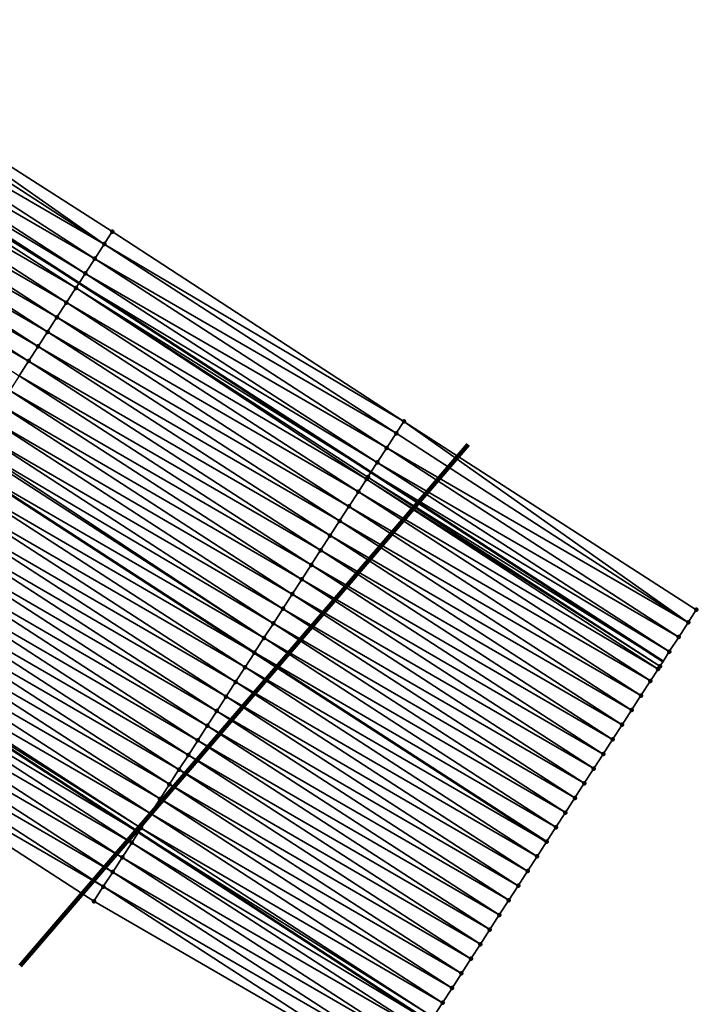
# Model space of a CAD drawing. Header units: feet. Extents: x 2017353 to 2024169, y 808050 to 818690.
# Tile 265 of 305: x 2022226 to 2022265, y 814462 to 814518. Entities that reach past the tile are written whole.
import ezdxf

# ---------------------------------------------------------------- set-up
doc = ezdxf.new("R2010")
doc.units = ezdxf.units.FT
doc.header["$MEASUREMENT"] = 0
for name, color, linetype, lineweight in [('EP_Travel Lane', 172, 'Continuous', 53), ('Notes', 3, 'Continuous', 100), ('SB-Road Shots', 141, 'Continuous', 100), ('SB-Road X-Section', 40, 'Continuous', 13), ('STRIPING', 60, 'Continuous', 53)]:
    doc.layers.add(name, color=color, linetype=linetype, lineweight=lineweight)
doc.layers.add('I-77-MM15-17_SB-Surface-BORDER', color=7, linetype='Continuous')
doc.layers.add('I-77-MM15-17_SB-Surface-TIN', color=7, linetype='Continuous')

msp = doc.modelspace()

# ---------------------------------------------------------------- linework, layer by layer
at = {"layer": 'EP_Travel Lane'}
for points in [[(2022062.097186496, 814612.0538499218, 264.57364104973), (2022078.865043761, 814601.1751499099, 265.2765987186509), (2022095.633469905, 814590.2960808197, 265.9594790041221), (2022112.403454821, 814579.416000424, 266.5873324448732), (2022129.17419273, 814568.5354315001, 267.1886095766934), (2022145.946090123, 814557.6541103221, 267.7489574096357), (2022162.700691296, 814546.8033929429, 268.3066308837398), (2022179.483000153, 814535.9397845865, 268.8890918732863), (2022196.263752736, 814525.0771836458, 269.5295986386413), (2022213.043384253, 814514.2153083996, 270.2119175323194), (2022229.825033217, 814503.352127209, 270.8189895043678), (2022246.603524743, 814492.4909899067, 271.5438271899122), (2022263.382785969, 814481.6293543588, 272.2399581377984)], [(2022048.838417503, 814591.6243497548, 263.8614823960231), (2022065.606381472, 814580.7455805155, 264.5606754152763), (2022082.374330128, 814569.8668212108, 265.2604066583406), (2022099.142223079, 814558.9880980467, 265.9621072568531), (2022115.909923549, 814548.109499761, 266.6705999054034), (2022132.678719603, 814537.2301906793, 267.3404207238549), (2022149.456259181, 814526.3214665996, 267.9393039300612), (2022166.213961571, 814515.4194251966, 268.5146126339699), (2022182.971979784, 814504.5171783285, 269.0781240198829), (2022199.728999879, 814493.6155808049, 269.678918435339), (2022216.48645042, 814482.7137032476, 270.2636353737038), (2022233.237937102, 814471.815705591, 271.0711177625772), (2022249.994335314, 814460.9145126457, 271.695140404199)]]:
    msp.add_polyline3d(points, dxfattribs=at)
at = {"layer": 'I-77-MM15-17_SB-Surface-BORDER', "color": 3, "linetype": 'Continuous', "lineweight": -3}
for points in [[(2022248.0036313, 814457.8346000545, 271.6164971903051), (2022230.679438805, 814467.857707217, 270.9764359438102), (2022213.903792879, 814478.7169567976, 270.1446869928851), (2022197.665594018, 814490.4195337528, 269.5352337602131), (2022180.884180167, 814501.2825170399, 268.9186138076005), (2022164.100953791, 814512.1466736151, 268.3695973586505), (2022147.318165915, 814523.0105463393, 267.8042253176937), (2022130.516366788, 814533.8974202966, 267.2088772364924)], [(2022214.892610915, 814517.0726741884, 270.2226917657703), (2022231.737760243, 814506.3105605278, 270.8803047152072), (2022248.491179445, 814495.4104354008, 271.6007960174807), (2022265.297395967, 814484.5913884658, 272.3130461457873), (2022264.830986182, 814483.8699721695, 272.2978259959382), (2022264.288198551, 814483.0301018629, 272.2747187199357), (2022263.745421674, 814482.1902245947, 272.2512103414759), (2022263.382785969, 814481.6293543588, 272.2399581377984), (2022263.202466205, 814481.3504629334, 272.2343630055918), (2022263.101193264, 814481.1937813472, 272.2304061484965), (2022262.659731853, 814480.5105581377, 272.2092685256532), (2022262.117026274, 814479.6706347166, 272.1831009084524), (2022261.574285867, 814478.830733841, 272.1582323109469), (2022261.031392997, 814477.9909316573, 272.1390501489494), (2022260.488560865, 814477.151090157, 272.1176026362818), (2022259.945701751, 814476.3112661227, 272.0971614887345), (2022259.402978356, 814475.4713542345, 272.0716583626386), (2022258.860113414, 814474.6315339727, 272.0514345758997), (2022258.317288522, 814473.7916877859, 272.0297170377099), (2022257.774348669, 814472.9519160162, 272.0122872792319), (2022257.231600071, 814472.1120204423, 271.9877241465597), (2022256.688670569, 814471.2722419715, 271.9699082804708), (2022256.681975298, 814471.2618834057, 271.9696438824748), (2022256.145838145, 814470.4324006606, 271.9484716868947), (2022255.603042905, 814469.592535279, 271.9256481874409), (2022255.060298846, 814468.752636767, 271.9009157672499), (2022254.517512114, 814467.9127658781, 271.8777749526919), (2022253.974743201, 814467.0728834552, 271.8539695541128), (2022253.431902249, 814466.2330476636, 271.8328509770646), (2022252.889086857, 814465.3931953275, 271.8107791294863), (2022252.34625813, 814464.553351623, 271.7892046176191), (2022251.803452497, 814463.7134929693, 271.7667687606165), (2022251.260615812, 814462.8736544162, 271.7454910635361), (2022250.717837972, 814462.0337777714, 271.7220186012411), (2022250.174957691, 814461.1939674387, 271.702366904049)]]:
    msp.add_polyline3d(points, dxfattribs=at)
at = {"layer": 'I-77-MM15-17_SB-Surface-TIN', "color": 128, "linetype": 'Continuous', "lineweight": -3}
for points in [[(2022231.273502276, 814505.5924795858, 270.8652747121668), (2022214.892610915, 814517.0726741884, 270.2226917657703), (2022214.492866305, 814516.454959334, 270.2196431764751)], [(2022231.273502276, 814505.5924795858, 270.8652747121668), (2022231.737760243, 814506.3105605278, 270.8803047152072), (2022214.892610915, 814517.0726741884, 270.2226917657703)], [(2022231.273502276, 814505.5924795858, 270.8652747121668), (2022214.492866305, 814516.454959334, 270.2196431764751), (2022213.949991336, 814515.615145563, 270.1997933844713)], [(2022230.73053691, 814504.752724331, 270.8487965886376), (2022213.949991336, 814515.615145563, 270.1997933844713), (2022213.40634407, 814514.7758317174, 270.208748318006)], [(2022230.73053691, 814504.752724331, 270.8487965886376), (2022231.273502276, 814505.5924795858, 270.8652747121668), (2022213.949991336, 814515.615145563, 270.1997933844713)], [(2022230.187606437, 814503.9129464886, 270.8310170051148), (2022213.40634407, 814514.7758317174, 270.208748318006), (2022213.043384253, 814514.2153083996, 270.2119175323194)], [(2022230.187606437, 814503.9129464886, 270.8310170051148), (2022230.73053691, 814504.752724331, 270.8487965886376), (2022213.40634407, 814514.7758317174, 270.208748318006)], [(2022229.644682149, 814503.0731646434, 270.813006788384), (2022212.862809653, 814513.9364448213, 270.2134942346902), (2022212.320023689, 814513.0965734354, 270.1903247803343)], [(2022212.862809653, 814513.9364448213, 270.2134942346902), (2022229.825033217, 814503.352127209, 270.8189895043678), (2022213.043384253, 814514.2153083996, 270.2119175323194)], [(2022229.644682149, 814503.0731646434, 270.813006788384), (2022229.825033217, 814503.352127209, 270.8189895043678), (2022212.862809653, 814513.9364448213, 270.2134942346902)], [(2022230.187606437, 814503.9129464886, 270.8310170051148), (2022213.043384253, 814514.2153083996, 270.2119175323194), (2022229.825033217, 814503.352127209, 270.8189895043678)], [(2022229.101871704, 814502.2333091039, 270.7907504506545), (2022212.320023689, 814513.0965734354, 270.1903247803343), (2022211.777073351, 814512.2568084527, 270.1732860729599)], [(2022229.101871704, 814502.2333091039, 270.7907504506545), (2022229.644682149, 814503.0731646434, 270.813006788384), (2022212.320023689, 814513.0965734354, 270.1903247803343)], [(2022228.559001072, 814501.393492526, 270.7707389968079), (2022211.777073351, 814512.2568084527, 270.1732860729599), (2022211.234107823, 814511.4170533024, 270.156813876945)], [(2022228.559001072, 814501.393492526, 270.7707389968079), (2022229.101871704, 814502.2333091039, 270.7907504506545), (2022211.777073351, 814512.2568084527, 270.1732860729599)], [(2022228.01613956, 814500.5536700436, 270.7503873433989), (2022211.234107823, 814511.4170533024, 270.156813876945), (2022210.69108242, 814510.577336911, 270.1425749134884)], [(2022228.01613956, 814500.5536700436, 270.7503873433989), (2022228.559001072, 814501.393492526, 270.7707389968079), (2022211.234107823, 814511.4170533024, 270.156813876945)], [(2022227.473252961, 814499.7138638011, 270.7309714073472), (2022210.69108242, 814510.577336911, 270.1425749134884), (2022210.148005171, 814509.73765408, 270.1302696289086)], [(2022227.473252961, 814499.7138638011, 270.7309714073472), (2022228.01613956, 814500.5536700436, 270.7503873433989), (2022210.69108242, 814510.577336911, 270.1425749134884)], [(2022226.930346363, 814498.874070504, 270.7123013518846), (2022210.148005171, 814509.73765408, 270.1302696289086), (2022209.60489406, 814508.897993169, 270.1192273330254)], [(2022226.930346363, 814498.874070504, 270.7123013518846), (2022227.473252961, 814499.7138638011, 270.7309714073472), (2022210.148005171, 814509.73765408, 270.1302696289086)], [(2022226.387450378, 814498.0342703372, 270.6932354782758), (2022226.930346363, 814498.874070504, 270.7123013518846), (2022209.60489406, 814508.897993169, 270.1192273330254)], [(2022248.491179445, 814495.4104354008, 271.6007960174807), (2022231.737760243, 814506.3105605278, 270.8803047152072), (2022231.273502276, 814505.5924795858, 270.8652747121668)], [(2022248.052177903, 814494.731268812, 271.5840234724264), (2022231.273502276, 814505.5924795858, 270.8652747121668), (2022230.73053691, 814504.752724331, 270.8487965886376)], [(2022248.052177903, 814494.731268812, 271.5840234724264), (2022248.491179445, 814495.4104354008, 271.6007960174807), (2022231.273502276, 814505.5924795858, 270.8652747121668)], [(2022247.50923482, 814493.8914991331, 271.5667142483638), (2022230.73053691, 814504.752724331, 270.8487965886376), (2022230.187606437, 814503.9129464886, 270.8310170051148)], [(2022247.50923482, 814493.8914991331, 271.5667142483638), (2022248.052177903, 814494.731268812, 271.5840234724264), (2022230.73053691, 814504.752724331, 270.8487965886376)], [(2022246.96616872, 814493.0518090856, 271.5539932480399), (2022230.187606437, 814503.9129464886, 270.8310170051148), (2022229.825033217, 814503.352127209, 270.8189895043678)], [(2022246.96616872, 814493.0518090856, 271.5539932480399), (2022247.50923482, 814493.8914991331, 271.5667142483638), (2022230.187606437, 814503.9129464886, 270.8310170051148)], [(2022229.644682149, 814503.0731646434, 270.813006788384), (2022246.603524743, 814492.4909899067, 271.5438271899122), (2022229.825033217, 814503.352127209, 270.8189895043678)], [(2022246.96616872, 814493.0518090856, 271.5539932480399), (2022229.825033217, 814503.352127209, 270.8189895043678), (2022246.603524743, 814492.4909899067, 271.5438271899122)], [(2022246.350165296, 814492.0991760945, 271.5367208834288), (2022229.644682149, 814503.0731646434, 270.813006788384), (2022229.101871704, 814502.2333091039, 270.7907504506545)], [(2022246.423169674, 814492.2120756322, 271.5387712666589), (2022246.603524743, 814492.4909899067, 271.5438271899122), (2022229.644682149, 814503.0731646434, 270.813006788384)], [(2022246.350165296, 814492.0991760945, 271.5367208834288), (2022246.423169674, 814492.2120756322, 271.5387712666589), (2022229.644682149, 814503.0731646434, 270.813006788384)], [(2022245.880314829, 814491.3722488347, 271.5181709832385), (2022229.101871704, 814502.2333091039, 270.7907504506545), (2022228.559001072, 814501.393492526, 270.7707389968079)], [(2022245.880314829, 814491.3722488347, 271.5181709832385), (2022246.350165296, 814492.0991760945, 271.5367208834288), (2022229.101871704, 814502.2333091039, 270.7907504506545)], [(2022245.337493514, 814490.5324003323, 271.4963201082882), (2022228.559001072, 814501.393492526, 270.7707389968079), (2022228.01613956, 814500.5536700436, 270.7503873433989)], [(2022245.337493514, 814490.5324003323, 271.4963201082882), (2022245.880314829, 814491.3722488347, 271.5181709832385), (2022228.559001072, 814501.393492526, 270.7707389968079)], [(2022244.794586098, 814489.6926075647, 271.477680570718), (2022228.01613956, 814500.5536700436, 270.7503873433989), (2022227.473252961, 814499.7138638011, 270.7309714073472)], [(2022244.794586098, 814489.6926075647, 271.477680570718), (2022245.337493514, 814490.5324003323, 271.4963201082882), (2022228.01613956, 814500.5536700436, 270.7503873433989)], [(2022244.251663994, 814488.8528243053, 271.4595888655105), (2022227.473252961, 814499.7138638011, 270.7309714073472), (2022226.930346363, 814498.874070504, 270.7123013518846)], [(2022244.251663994, 814488.8528243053, 271.4595888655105), (2022244.794586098, 814489.6926075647, 271.477680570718), (2022227.473252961, 814499.7138638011, 270.7309714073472)], [(2022243.708725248, 814488.0130518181, 271.4421178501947), (2022226.930346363, 814498.874070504, 270.7123013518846), (2022226.387450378, 814498.0342703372, 270.6932354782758)], [(2022243.708725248, 814488.0130518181, 271.4421178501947), (2022244.251663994, 814488.8528243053, 271.4595888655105), (2022226.930346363, 814498.874070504, 270.7123013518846)], [(2022243.16593481, 814487.1731833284, 271.419115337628), (2022226.387450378, 814498.0342703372, 270.6932354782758), (2022225.844688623, 814497.1943832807, 270.6691631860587)], [(2022243.16593481, 814487.1731833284, 271.419115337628), (2022243.708725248, 814488.0130518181, 271.4421178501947), (2022226.387450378, 814498.0342703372, 270.6932354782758)], [(2022242.623172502, 814486.3332966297, 271.3950636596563), (2022225.844688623, 814497.1943832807, 270.6691631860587), (2022225.301943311, 814496.3544855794, 270.6444775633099)], [(2022242.623172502, 814486.3332966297, 271.3950636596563), (2022243.16593481, 814487.1731833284, 271.419115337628), (2022225.844688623, 814497.1943832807, 270.6691631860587)], [(2022242.080201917, 814485.4935447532, 271.3787801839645), (2022225.301943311, 814496.3544855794, 270.6444775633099), (2022224.759134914, 814495.5146287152, 270.622144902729)], [(2022242.080201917, 814485.4935447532, 271.3787801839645), (2022242.623172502, 814486.3332966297, 271.3950636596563), (2022225.301943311, 814496.3544855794, 270.6444775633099)], [(2022241.537434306, 814484.6536614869, 271.3549262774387), (2022224.759134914, 814495.5146287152, 270.622144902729), (2022224.216264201, 814494.6748121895, 270.6021364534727)], [(2022241.537434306, 814484.6536614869, 271.3549262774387), (2022242.080201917, 814485.4935447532, 271.3787801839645), (2022224.759134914, 814495.5146287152, 270.622144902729)], [(2022264.830986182, 814483.8699721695, 272.2978259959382), (2022248.491179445, 814495.4104354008, 271.6007960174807), (2022248.052177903, 814494.731268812, 271.5840234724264)], [(2022264.830986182, 814483.8699721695, 272.2978259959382), (2022265.297395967, 814484.5913884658, 272.3130461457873), (2022248.491179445, 814495.4104354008, 271.6007960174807)], [(2022240.994493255, 814483.8138904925, 271.3375412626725), (2022224.216264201, 814494.6748121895, 270.6021364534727), (2022223.757818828, 814493.9656577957, 270.5862064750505)], [(2022240.994493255, 814483.8138904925, 271.3375412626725), (2022241.537434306, 814484.6536614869, 271.3549262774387), (2022224.216264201, 814494.6748121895, 270.6021364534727)], [(2022264.830986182, 814483.8699721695, 272.2978259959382), (2022248.052177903, 814494.731268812, 271.5840234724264), (2022247.50923482, 814493.8914991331, 271.5667142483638)], [(2022240.45149033, 814482.9741595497, 271.3224639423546), (2022223.673392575, 814493.8349962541, 270.5821620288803), (2022223.130714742, 814492.9950548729, 270.5549596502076)], [(2022240.45149033, 814482.9741595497, 271.3224639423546), (2022223.757818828, 814493.9656577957, 270.5862064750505), (2022223.673392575, 814493.8349962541, 270.5821620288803)], [(2022240.45149033, 814482.9741595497, 271.3224639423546), (2022240.994493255, 814483.8138904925, 271.3375412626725), (2022223.757818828, 814493.9656577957, 270.5862064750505)], [(2022264.288198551, 814483.0301018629, 272.2747187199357), (2022247.50923482, 814493.8914991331, 271.5667142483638), (2022246.96616872, 814493.0518090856, 271.5539932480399)], [(2022264.288198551, 814483.0301018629, 272.2747187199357), (2022264.830986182, 814483.8699721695, 272.2978259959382), (2022247.50923482, 814493.8914991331, 271.5667142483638)], [(2022222.588049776, 814492.155105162, 270.5272773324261), (2022239.901931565, 814482.1239832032, 271.3019800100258), (2022223.12402465, 814492.9846997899, 270.5546183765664)], [(2022239.908626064, 814482.1343388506, 271.302215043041), (2022223.130714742, 814492.9950548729, 270.5549596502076), (2022223.12402465, 814492.9846997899, 270.5546183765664)], [(2022239.908626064, 814482.1343388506, 271.302215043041), (2022223.12402465, 814492.9846997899, 270.5546183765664), (2022239.901931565, 814482.1239832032, 271.3019800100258)], [(2022239.908626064, 814482.1343388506, 271.302215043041), (2022240.45149033, 814482.9741595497, 271.3224639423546), (2022223.130714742, 814492.9950548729, 270.5549596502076)], [(2022263.745421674, 814482.1902245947, 272.2512103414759), (2022246.96616872, 814493.0518090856, 271.5539932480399), (2022246.603524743, 814492.4909899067, 271.5438271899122)], [(2022263.745421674, 814482.1902245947, 272.2512103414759), (2022264.288198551, 814483.0301018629, 272.2747187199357), (2022246.96616872, 814493.0518090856, 271.5539932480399)], [(2022246.423169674, 814492.2120756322, 271.5387712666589), (2022263.382785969, 814481.6293543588, 272.2399581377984), (2022246.603524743, 814492.4909899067, 271.5438271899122)], [(2022263.745421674, 814482.1902245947, 272.2512103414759), (2022246.603524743, 814492.4909899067, 271.5438271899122), (2022263.382785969, 814481.6293543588, 272.2399581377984)], [(2022239.365729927, 814481.2945387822, 271.2831548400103), (2022222.588049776, 814492.155105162, 270.5272773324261), (2022222.045334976, 814491.3151877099, 270.5014537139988)], [(2022239.365729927, 814481.2945387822, 271.2831548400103), (2022239.901931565, 814482.1239832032, 271.3019800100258), (2022222.588049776, 814492.155105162, 270.5272773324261)], [(2022263.101193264, 814481.1937813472, 272.2304061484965), (2022246.350165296, 814492.0991760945, 271.5367208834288), (2022245.880314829, 814491.3722488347, 271.5181709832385)], [(2022263.202466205, 814481.3504629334, 272.2343630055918), (2022246.423169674, 814492.2120756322, 271.5387712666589), (2022246.350165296, 814492.0991760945, 271.5367208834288)], [(2022263.101193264, 814481.1937813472, 272.2304061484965), (2022263.202466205, 814481.3504629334, 272.2343630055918), (2022246.350165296, 814492.0991760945, 271.5367208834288)], [(2022263.202466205, 814481.3504629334, 272.2343630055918), (2022263.382785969, 814481.6293543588, 272.2399581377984), (2022246.423169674, 814492.2120756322, 271.5387712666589)], [(2022238.822716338, 814480.4548147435, 271.2684753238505), (2022222.045334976, 814491.3151877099, 270.5014537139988), (2022221.502611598, 814490.4752758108, 270.4759500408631)], [(2022238.822716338, 814480.4548147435, 271.2684753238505), (2022239.365729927, 814481.2945387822, 271.2831548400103), (2022222.045334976, 814491.3151877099, 270.5014537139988)], [(2022262.659731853, 814480.5105581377, 272.2092685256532), (2022245.880314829, 814491.3722488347, 271.5181709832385), (2022245.337493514, 814490.5324003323, 271.4963201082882)], [(2022262.659731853, 814480.5105581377, 272.2092685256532), (2022263.101193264, 814481.1937813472, 272.2304061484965), (2022245.880314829, 814491.3722488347, 271.5181709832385)], [(2022238.279946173, 814479.6149331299, 271.244716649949), (2022221.502611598, 814490.4752758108, 270.4759500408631), (2022220.959898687, 814489.6353571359, 270.4500559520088)], [(2022238.279946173, 814479.6149331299, 271.244716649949), (2022238.822716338, 814480.4548147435, 271.2684753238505), (2022221.502611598, 814490.4752758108, 270.4759500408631)], [(2022262.117026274, 814479.6706347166, 272.1831009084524), (2022245.337493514, 814490.5324003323, 271.4963201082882), (2022244.794586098, 814489.6926075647, 271.477680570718)], [(2022262.117026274, 814479.6706347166, 272.1831009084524), (2022262.659731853, 814480.5105581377, 272.2092685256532), (2022245.337493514, 814490.5324003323, 271.4963201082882)], [(2022237.73697762, 814478.7751799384, 271.2283573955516), (2022220.959898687, 814489.6353571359, 270.4500559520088), (2022220.417115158, 814488.7954841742, 270.4267957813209)], [(2022237.73697762, 814478.7751799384, 271.2283573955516), (2022238.279946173, 814479.6149331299, 271.244716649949), (2022220.959898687, 814489.6353571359, 270.4500559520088)], [(2022261.574285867, 814478.830733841, 272.1582323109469), (2022244.794586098, 814489.6926075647, 271.477680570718), (2022244.251663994, 814488.8528243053, 271.4595888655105)], [(2022261.574285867, 814478.830733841, 272.1582323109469), (2022262.117026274, 814479.6706347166, 272.1831009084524), (2022244.794586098, 814489.6926075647, 271.477680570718)], [(2022237.193928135, 814477.935479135, 271.2150166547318), (2022220.417115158, 814488.7954841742, 270.4267957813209), (2022219.874340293, 814487.9556056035, 270.4032124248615)], [(2022237.193928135, 814477.935479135, 271.2150166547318), (2022237.73697762, 814478.7751799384, 271.2283573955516), (2022220.417115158, 814488.7954841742, 270.4267957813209)], [(2022261.031392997, 814477.9909316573, 272.1390501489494), (2022244.251663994, 814488.8528243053, 271.4595888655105), (2022243.708725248, 814488.0130518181, 271.4421178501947)], [(2022261.031392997, 814477.9909316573, 272.1390501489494), (2022261.574285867, 814478.830733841, 272.1582323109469), (2022244.251663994, 814488.8528243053, 271.4595888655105)], [(2022236.651171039, 814477.0955890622, 271.1907705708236), (2022219.874340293, 814487.9556056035, 270.4032124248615), (2022219.331576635, 814487.115719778, 270.3792110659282)], [(2022236.651171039, 814477.0955890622, 271.1907705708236), (2022237.193928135, 814477.935479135, 271.2150166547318), (2022219.874340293, 814487.9556056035, 270.4032124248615)], [(2022260.488560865, 814477.151090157, 272.1176026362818), (2022243.708725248, 814488.0130518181, 271.4421178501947), (2022243.16593481, 814487.1731833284, 271.419115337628)], [(2022260.488560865, 814477.151090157, 272.1176026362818), (2022261.031392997, 814477.9909316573, 272.1390501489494), (2022243.708725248, 814488.0130518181, 271.4421178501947)], [(2022236.108189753, 814476.2558441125, 271.1748861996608), (2022219.331576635, 814487.115719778, 270.3792110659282), (2022218.78881298, 814486.2758339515, 270.3552096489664)], [(2022236.108189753, 814476.2558441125, 271.1748861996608), (2022236.651171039, 814477.0955890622, 271.1907705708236), (2022219.331576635, 814487.115719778, 270.3792110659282)], [(2022259.945701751, 814476.3112661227, 272.0971614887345), (2022243.16593481, 814487.1731833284, 271.419115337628), (2022242.623172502, 814486.3332966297, 271.3950636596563)], [(2022259.945701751, 814476.3112661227, 272.0971614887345), (2022260.488560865, 814477.151090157, 272.1176026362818), (2022243.16593481, 814487.1731833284, 271.419115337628)], [(2022235.565403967, 814475.4159726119, 271.1517102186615), (2022218.78881298, 814486.2758339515, 270.3552096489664), (2022218.245974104, 814485.4359968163, 270.3340137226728)], [(2022235.565403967, 814475.4159726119, 271.1517102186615), (2022236.108189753, 814476.2558441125, 271.1748861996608), (2022218.78881298, 814486.2758339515, 270.3552096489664)], [(2022259.402978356, 814475.4713542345, 272.0716583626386), (2022242.623172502, 814486.3332966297, 271.3950636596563), (2022242.080201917, 814485.4935447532, 271.3787801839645)], [(2022259.402978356, 814475.4713542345, 272.0716583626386), (2022259.945701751, 814476.3112661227, 272.0971614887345), (2022242.623172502, 814486.3332966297, 271.3950636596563)], [(2022235.022522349, 814474.5761631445, 271.1321084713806), (2022218.245974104, 814485.4359968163, 270.3340137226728), (2022217.703112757, 814484.5961742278, 270.3136559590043)], [(2022235.022522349, 814474.5761631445, 271.1321084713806), (2022235.565403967, 814475.4159726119, 271.1517102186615), (2022218.245974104, 814485.4359968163, 270.3340137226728)], [(2022258.860113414, 814474.6315339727, 272.0514345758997), (2022242.080201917, 814485.4935447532, 271.3787801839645), (2022241.537434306, 814484.6536614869, 271.3549262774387)], [(2022258.860113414, 814474.6315339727, 272.0514345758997), (2022259.402978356, 814475.4713542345, 272.0716583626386), (2022242.080201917, 814485.4935447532, 271.3787801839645)], [(2022234.479608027, 814473.7363748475, 271.1137265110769), (2022217.703112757, 814484.5961742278, 270.3136559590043), (2022217.160307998, 814483.756315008, 270.2911875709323)], [(2022234.479608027, 814473.7363748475, 271.1137265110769), (2022235.022522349, 814474.5761631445, 271.1321084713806), (2022217.703112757, 814484.5961742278, 270.3136559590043)], [(2022258.317288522, 814473.7916877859, 272.0297170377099), (2022241.537434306, 814484.6536614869, 271.3549262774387), (2022240.994493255, 814483.8138904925, 271.3375412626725)], [(2022258.317288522, 814473.7916877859, 272.0297170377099), (2022258.860113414, 814474.6315339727, 272.0514345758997), (2022241.537434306, 814484.6536614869, 271.3549262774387)], [(2022233.93678201, 814472.8965293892, 271.0920510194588), (2022217.160307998, 814483.756315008, 270.2911875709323), (2022216.617463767, 814482.9164813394, 270.2701913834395)], [(2022233.93678201, 814472.8965293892, 271.0920510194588), (2022234.479608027, 814473.7363748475, 271.1137265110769), (2022217.160307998, 814483.756315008, 270.2911875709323)], [(2022257.774348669, 814472.9519160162, 272.0122872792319), (2022240.994493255, 814483.8138904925, 271.3375412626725), (2022240.45149033, 814482.9741595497, 271.3224639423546)], [(2022257.774348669, 814472.9519160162, 272.0122872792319), (2022258.317288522, 814473.7916877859, 272.0297170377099), (2022240.994493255, 814483.8138904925, 271.3375412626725)], [(2022233.393765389, 814472.0568073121, 271.0774845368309), (2022216.617463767, 814482.9164813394, 270.2701913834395), (2022216.48645042, 814482.7137032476, 270.2636353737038)], [(2022233.393765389, 814472.0568073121, 271.0774845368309), (2022233.93678201, 814472.8965293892, 271.0920510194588), (2022216.617463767, 814482.9164813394, 270.2701913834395)], [(2022257.231600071, 814472.1120204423, 271.9877241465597), (2022240.45149033, 814482.9741595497, 271.3224639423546), (2022239.908626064, 814482.1343388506, 271.302215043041)], [(2022257.231600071, 814472.1120204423, 271.9877241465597), (2022257.774348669, 814472.9519160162, 272.0122872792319), (2022240.45149033, 814482.9741595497, 271.3224639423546)], [(2022216.074784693, 814482.0765407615, 270.2430353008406), (2022233.237937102, 814471.815705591, 271.0711177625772), (2022216.48645042, 814482.7137032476, 270.2636353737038)], [(2022233.393765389, 814472.0568073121, 271.0774845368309), (2022216.48645042, 814482.7137032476, 270.2636353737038), (2022233.237937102, 814471.815705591, 271.0711177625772)], [(2022232.850952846, 814471.2169531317, 271.0553065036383), (2022216.074784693, 814482.0765407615, 270.2430353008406), (2022215.532088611, 814481.2366111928, 270.2165135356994)], [(2022232.850952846, 814471.2169531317, 271.0553065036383), (2022233.237937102, 814471.815705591, 271.0711177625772), (2022216.074784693, 814482.0765407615, 270.2430353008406)], [(2022239.365729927, 814481.2945387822, 271.2831548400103), (2022256.681975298, 814471.2618834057, 271.9696438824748), (2022239.901931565, 814482.1239832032, 271.3019800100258)], [(2022256.688670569, 814471.2722419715, 271.9699082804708), (2022239.908626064, 814482.1343388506, 271.302215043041), (2022239.901931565, 814482.1239832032, 271.3019800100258)], [(2022256.688670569, 814471.2722419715, 271.9699082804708), (2022239.901931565, 814482.1239832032, 271.3019800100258), (2022256.681975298, 814471.2618834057, 271.9696438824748)], [(2022256.688670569, 814471.2722419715, 271.9699082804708), (2022257.231600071, 814472.1120204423, 271.9877241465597), (2022239.908626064, 814482.1343388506, 271.302215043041)], [(2022232.308086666, 814470.377133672, 271.0351290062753), (2022215.532088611, 814481.2366111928, 270.2165135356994), (2022214.989428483, 814480.3966583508, 270.188650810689)], [(2022232.308086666, 814470.377133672, 271.0351290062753), (2022232.850952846, 814471.2169531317, 271.0553065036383), (2022215.532088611, 814481.2366111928, 270.2165135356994)], [(2022256.145838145, 814470.4324006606, 271.9484716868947), (2022239.365729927, 814481.2945387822, 271.2831548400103), (2022238.822716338, 814480.4548147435, 271.2684753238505)], [(2022256.145838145, 814470.4324006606, 271.9484716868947), (2022256.681975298, 814471.2618834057, 271.9696438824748), (2022239.365729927, 814481.2945387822, 271.2831548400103)], [(2022231.765197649, 814469.5373289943, 271.0158032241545), (2022214.989428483, 814480.3966583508, 270.188650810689), (2022214.446582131, 814479.5568260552, 270.1677337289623)], [(2022231.765197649, 814469.5373289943, 271.0158032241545), (2022232.308086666, 814470.377133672, 271.0351290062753), (2022214.989428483, 814480.3966583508, 270.188650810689)], [(2022255.603042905, 814469.592535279, 271.9256481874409), (2022238.822716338, 814480.4548147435, 271.2684753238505), (2022238.279946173, 814479.6149331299, 271.244716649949)], [(2022255.603042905, 814469.592535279, 271.9256481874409), (2022256.145838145, 814470.4324006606, 271.9484716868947), (2022238.822716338, 814480.4548147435, 271.2684753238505)], [(2022231.222270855, 814468.6975487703, 270.9978864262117), (2022214.446582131, 814479.5568260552, 270.1677337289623), (2022213.903792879, 814478.7169567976, 270.1446869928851)], [(2022231.222270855, 814468.6975487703, 270.9978864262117), (2022231.765197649, 814469.5373289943, 271.0158032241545), (2022214.446582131, 814479.5568260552, 270.1677337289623)], [(2022255.060298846, 814468.752636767, 271.9009157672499), (2022238.279946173, 814479.6149331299, 271.244716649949), (2022237.73697762, 814478.7751799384, 271.2283573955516)], [(2022255.060298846, 814468.752636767, 271.9009157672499), (2022255.603042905, 814469.592535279, 271.9256481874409), (2022238.279946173, 814479.6149331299, 271.244716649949)], [(2022230.679438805, 814467.857707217, 270.9764359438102), (2022231.222270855, 814468.6975487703, 270.9978864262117), (2022213.903792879, 814478.7169567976, 270.1446869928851)], [(2022254.517512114, 814467.9127658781, 271.8777749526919), (2022237.73697762, 814478.7751799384, 271.2283573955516), (2022237.193928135, 814477.935479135, 271.2150166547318)], [(2022254.517512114, 814467.9127658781, 271.8777749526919), (2022255.060298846, 814468.752636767, 271.9009157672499), (2022237.73697762, 814478.7751799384, 271.2283573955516)], [(2022253.974743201, 814467.0728834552, 271.8539695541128), (2022237.193928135, 814477.935479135, 271.2150166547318), (2022236.651171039, 814477.0955890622, 271.1907705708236)], [(2022253.974743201, 814467.0728834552, 271.8539695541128), (2022254.517512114, 814467.9127658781, 271.8777749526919), (2022237.193928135, 814477.935479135, 271.2150166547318)], [(2022253.431902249, 814466.2330476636, 271.8328509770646), (2022236.651171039, 814477.0955890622, 271.1907705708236), (2022236.108189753, 814476.2558441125, 271.1748861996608)], [(2022253.431902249, 814466.2330476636, 271.8328509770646), (2022253.974743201, 814467.0728834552, 271.8539695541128), (2022236.651171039, 814477.0955890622, 271.1907705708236)], [(2022252.889086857, 814465.3931953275, 271.8107791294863), (2022236.108189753, 814476.2558441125, 271.1748861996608), (2022235.565403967, 814475.4159726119, 271.1517102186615)], [(2022252.889086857, 814465.3931953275, 271.8107791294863), (2022253.431902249, 814466.2330476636, 271.8328509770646), (2022236.108189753, 814476.2558441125, 271.1748861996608)], [(2022252.34625813, 814464.553351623, 271.7892046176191), (2022235.565403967, 814475.4159726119, 271.1517102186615), (2022235.022522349, 814474.5761631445, 271.1321084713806)], [(2022252.34625813, 814464.553351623, 271.7892046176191), (2022252.889086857, 814465.3931953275, 271.8107791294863), (2022235.565403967, 814475.4159726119, 271.1517102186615)], [(2022251.803452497, 814463.7134929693, 271.7667687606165), (2022235.022522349, 814474.5761631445, 271.1321084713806), (2022234.479608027, 814473.7363748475, 271.1137265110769)], [(2022251.803452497, 814463.7134929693, 271.7667687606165), (2022252.34625813, 814464.553351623, 271.7892046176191), (2022235.022522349, 814474.5761631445, 271.1321084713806)], [(2022251.260615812, 814462.8736544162, 271.7454910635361), (2022234.479608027, 814473.7363748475, 271.1137265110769), (2022233.93678201, 814472.8965293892, 271.0920510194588)], [(2022251.260615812, 814462.8736544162, 271.7454910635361), (2022251.803452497, 814463.7134929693, 271.7667687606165), (2022234.479608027, 814473.7363748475, 271.1137265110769)], [(2022250.717837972, 814462.0337777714, 271.7220186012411), (2022233.93678201, 814472.8965293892, 271.0920510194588), (2022233.393765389, 814472.0568073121, 271.0774845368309)], [(2022250.717837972, 814462.0337777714, 271.7220186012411), (2022251.260615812, 814462.8736544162, 271.7454910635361), (2022233.93678201, 814472.8965293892, 271.0920510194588)], [(2022250.174957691, 814461.1939674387, 271.702366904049), (2022233.393765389, 814472.0568073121, 271.0774845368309), (2022233.237937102, 814471.815705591, 271.0711177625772)], [(2022250.174957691, 814461.1939674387, 271.702366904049), (2022250.717837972, 814462.0337777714, 271.7220186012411), (2022233.393765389, 814472.0568073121, 271.0774845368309)], [(2022232.850952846, 814471.2169531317, 271.0553065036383), (2022249.994335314, 814460.9145126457, 271.695140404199), (2022233.237937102, 814471.815705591, 271.0711177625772)], [(2022250.174957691, 814461.1939674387, 271.702366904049), (2022233.237937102, 814471.815705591, 271.0711177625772), (2022249.994335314, 814460.9145126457, 271.695140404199)], [(2022249.632132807, 814460.354121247, 271.6806490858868), (2022232.850952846, 814471.2169531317, 271.0553065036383), (2022232.308086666, 814470.377133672, 271.0351290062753)], [(2022249.632132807, 814460.354121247, 271.6806490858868), (2022249.994335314, 814460.9145126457, 271.695140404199), (2022232.850952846, 814471.2169531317, 271.0553065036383)], [(2022249.08930234, 814459.5142786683, 271.6591394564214), (2022232.308086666, 814470.377133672, 271.0351290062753), (2022231.765197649, 814469.5373289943, 271.0158032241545)], [(2022249.08930234, 814459.5142786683, 271.6591394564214), (2022249.632132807, 814460.354121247, 271.6806490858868), (2022232.308086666, 814470.377133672, 271.0351290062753)], [(2022248.546422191, 814458.6744682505, 271.6394828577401), (2022231.765197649, 814469.5373289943, 271.0158032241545), (2022231.222270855, 814468.6975487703, 270.9978864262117)], [(2022248.546422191, 814458.6744682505, 271.6394828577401), (2022249.08930234, 814459.5142786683, 271.6591394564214), (2022231.765197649, 814469.5373289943, 271.0158032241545)], [(2022248.0036313, 814457.8346000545, 271.6164971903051), (2022231.222270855, 814468.6975487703, 270.9978864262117), (2022230.679438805, 814467.857707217, 270.9764359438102)], [(2022248.0036313, 814457.8346000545, 271.6164971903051), (2022248.546422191, 814458.6744682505, 271.6394828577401), (2022231.222270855, 814468.6975487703, 270.9978864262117)]]:
    msp.add_3dface(points, dxfattribs=at)
at = {"layer": 'Notes'}
msp.add_line((2022252.190387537, 814494.0867119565, 271.9449313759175), (2022226.443828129, 814464.142161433, 270.8141570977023), dxfattribs=at)
at = {"layer": 'SB-Road Shots', "lineweight": 100}
for p in [(2022231.737760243, 814506.3105605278, 270.8803047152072), (2022231.273502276, 814505.5924795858, 270.8652747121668), (2022230.73053691, 814504.752724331, 270.8487965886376), (2022230.187606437, 814503.9129464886, 270.8310170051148), (2022229.644682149, 814503.0731646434, 270.813006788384), (2022229.101871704, 814502.2333091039, 270.7907504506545), (2022228.559001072, 814501.393492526, 270.7707389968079), (2022228.01613956, 814500.5536700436, 270.7503873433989), (2022227.473252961, 814499.7138638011, 270.7309714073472), (2022226.930346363, 814498.874070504, 270.7123013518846), (2022248.491179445, 814495.4104354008, 271.6007960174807), (2022248.052177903, 814494.731268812, 271.5840234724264), (2022247.50923482, 814493.8914991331, 271.5667142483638), (2022246.96616872, 814493.0518090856, 271.5539932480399), (2022246.350165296, 814492.0991760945, 271.5367208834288), (2022246.423169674, 814492.2120756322, 271.5387712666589), (2022245.880314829, 814491.3722488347, 271.5181709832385), (2022245.337493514, 814490.5324003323, 271.4963201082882), (2022244.794586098, 814489.6926075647, 271.477680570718), (2022244.251663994, 814488.8528243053, 271.4595888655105), (2022243.708725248, 814488.0130518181, 271.4421178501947), (2022243.16593481, 814487.1731833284, 271.419115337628), (2022242.623172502, 814486.3332966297, 271.3950636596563), (2022242.080201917, 814485.4935447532, 271.3787801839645), (2022241.537434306, 814484.6536614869, 271.3549262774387), (2022265.297395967, 814484.5913884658, 272.3130461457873), (2022240.994493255, 814483.8138904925, 271.3375412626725), (2022264.830986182, 814483.8699721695, 272.2978259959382), (2022240.45149033, 814482.9741595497, 271.3224639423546), (2022264.288198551, 814483.0301018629, 272.2747187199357), (2022263.745421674, 814482.1902245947, 272.2512103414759), (2022239.908626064, 814482.1343388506, 271.302215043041), (2022239.365729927, 814481.2945387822, 271.2831548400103), (2022263.101193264, 814481.1937813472, 272.2304061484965), (2022263.202466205, 814481.3504629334, 272.2343630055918), (2022262.659731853, 814480.5105581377, 272.2092685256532), (2022238.822716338, 814480.4548147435, 271.2684753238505), (2022238.279946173, 814479.6149331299, 271.244716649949), (2022262.117026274, 814479.6706347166, 272.1831009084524), (2022261.574285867, 814478.830733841, 272.1582323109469), (2022237.73697762, 814478.7751799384, 271.2283573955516), (2022237.193928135, 814477.935479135, 271.2150166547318), (2022261.031392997, 814477.9909316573, 272.1390501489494), (2022260.488560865, 814477.151090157, 272.1176026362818), (2022236.651171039, 814477.0955890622, 271.1907705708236), (2022236.108189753, 814476.2558441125, 271.1748861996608), (2022259.945701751, 814476.3112661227, 272.0971614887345), (2022235.565403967, 814475.4159726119, 271.1517102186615), (2022259.402978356, 814475.4713542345, 272.0716583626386), (2022235.022522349, 814474.5761631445, 271.1321084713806), (2022258.860113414, 814474.6315339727, 272.0514345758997), (2022234.479608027, 814473.7363748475, 271.1137265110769), (2022258.317288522, 814473.7916877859, 272.0297170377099), (2022233.93678201, 814472.8965293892, 271.0920510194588), (2022257.774348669, 814472.9519160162, 272.0122872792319), (2022233.393765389, 814472.0568073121, 271.0774845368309), (2022257.231600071, 814472.1120204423, 271.9877241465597), (2022232.850952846, 814471.2169531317, 271.0553065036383), (2022256.688670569, 814471.2722419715, 271.9699082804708), (2022232.308086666, 814470.377133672, 271.0351290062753), (2022256.145838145, 814470.4324006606, 271.9484716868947), (2022231.765197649, 814469.5373289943, 271.0158032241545), (2022255.603042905, 814469.592535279, 271.9256481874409), (2022231.222270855, 814468.6975487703, 270.9978864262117), (2022255.060298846, 814468.752636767, 271.9009157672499), (2022230.679438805, 814467.857707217, 270.9764359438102), (2022254.517512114, 814467.9127658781, 271.8777749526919), (2022253.974743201, 814467.0728834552, 271.8539695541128), (2022253.431902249, 814466.2330476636, 271.8328509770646), (2022252.889086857, 814465.3931953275, 271.8107791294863), (2022252.34625813, 814464.553351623, 271.7892046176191), (2022251.803452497, 814463.7134929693, 271.7667687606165), (2022251.260615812, 814462.8736544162, 271.7454910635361), (2022250.717837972, 814462.0337777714, 271.7220186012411)]:
    msp.add_point(p, dxfattribs=at)
at = {"layer": 'SB-Road X-Section', "extrusion": (0.8390414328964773, -0.5431302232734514, 0.03192231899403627), "elevation": 1254361.867714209, "flags": 128}
msp.add_lwpolyline([(1782648.238652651, -39791.53901267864), (1782647.383564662, -39791.5540503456), (1782646.383564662, -39791.57053687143), (1782645.383564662, -39791.58832552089), (1782644.383564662, -39791.60634492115), (1782643.383564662, -39791.62861260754), (1782642.383564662, -39791.64863426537), (1782641.383564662, -39791.66899629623), (1782640.383564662, -39791.68842213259), (1782639.383564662, -39791.70710170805), (1782638.383564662, -39791.72617730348), (1782637.383564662, -39791.75026187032), (1782636.383564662, -39791.77496008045), (1782635.383564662, -39791.79730412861), (1782634.383564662, -39791.81732278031), (1782633.539128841, -39791.83326088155), (1782633.383564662, -39791.83730739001), (1782632.383564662, -39791.86452363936), (1782631.383564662, -39791.89222007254), (1782630.383564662, -39791.91805685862), (1782629.383564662, -39791.94357353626), (1782628.383564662, -39791.96948082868), (1782627.383564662, -39791.99275285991), (1782626.383564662, -39792.01634824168), (1782625.383564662, -39792.04036183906), (1782624.383564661, -39792.06437549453), (1782623.383564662, -39792.08558222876), (1782622.383564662, -39792.105950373), (1782621.383564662, -39792.12843021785), (1782620.383564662, -39792.14943711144), (1782619.383564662, -39792.17660704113), (1782618.383564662, -39792.2031423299), (1782617.383564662, -39792.23101926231), (1782616.383564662, -39792.25194700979), (1782615.383564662, -39792.27500549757)], dxfattribs=at)
at = {"layer": 'SB-Road X-Section', "extrusion": (0.8390414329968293, -0.5431302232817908, 0.03192231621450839), "elevation": 1254381.8679096, "flags": 128}
msp.add_lwpolyline([(1782648.192201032, -39791.45344026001), (1782647.383504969, -39791.47022135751), (1782646.383504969, -39791.48753940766), (1782645.383504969, -39791.50026689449), (1782644.383504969, -39791.51549663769), (1782644.249058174, -39791.51754806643), (1782643.383504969, -39791.53610742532), (1782642.383504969, -39791.5579694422), (1782641.383504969, -39791.57661848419), (1782640.383504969, -39791.59471941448), (1782639.383504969, -39791.61219933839), (1782638.383504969, -39791.63521358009), (1782637.383504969, -39791.65927752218), (1782636.383504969, -39791.67556930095), (1782635.383504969, -39791.69943537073), (1782634.383504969, -39791.71682925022), (1782633.383504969, -39791.73191425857), (1782632.383504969, -39791.75217348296), (1782631.383504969, -39791.77124340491), (1782630.383504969, -39791.78593040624), (1782629.383504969, -39791.80970119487), (1782628.383504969, -39791.82606879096), (1782627.383504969, -39791.83941633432), (1782626.383504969, -39791.86367478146), (1782625.383504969, -39791.87956725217), (1782624.383504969, -39791.90275505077), (1782623.383504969, -39791.92236679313), (1782622.383504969, -39791.9407581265), (1782621.383504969, -39791.96244467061), (1782620.383504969, -39791.97701858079), (1782619.383504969, -39791.99920792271), (1782618.383504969, -39792.01939570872), (1782617.383504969, -39792.03873134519), (1782616.383504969, -39792.05665727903), (1782615.383504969, -39792.07811869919)], dxfattribs=at)
at = {"layer": 'SB-Road X-Section', "extrusion": (0.8390414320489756, -0.5431302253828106, 0.03192230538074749), "elevation": 1254401.864278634, "flags": 128}
msp.add_lwpolyline([(1782648.245423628, -39791.36587226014), (1782647.386366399, -39791.38110017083), (1782646.386366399, -39791.40421922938), (1782645.386366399, -39791.42773959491), (1782644.386366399, -39791.44459552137), (1782644.19980458, -39791.4485543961), (1782643.386366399, -39791.46970279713), (1782642.386366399, -39791.49588375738), (1782641.386366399, -39791.52076503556), (1782640.386366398, -39791.53995697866), (1782639.386366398, -39791.56141542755), (1782638.386366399, -39791.58186699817), (1782637.386366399, -39791.6073831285), (1782636.386366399, -39791.62761722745), (1782635.386366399, -39791.64934583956), (1782634.386366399, -39791.66678448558), (1782633.386366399, -39791.69136014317), (1782632.386366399, -39791.70918509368), (1782631.386366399, -39791.73063261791), (1782630.386366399, -39791.75346775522), (1782629.386366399, -39791.77821278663), (1782628.386366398, -39791.80136540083), (1782627.386366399, -39791.82518293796), (1782626.386366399, -39791.8463122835), (1782625.386366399, -39791.86839538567), (1782624.386366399, -39791.88998089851), (1782623.386366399, -39791.91242819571), (1782622.386366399, -39791.93371674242), (1782621.386366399, -39791.95720117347), (1782620.386366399, -39791.97686289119), (1782619.386366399, -39791.99859178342), (1782618.386366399, -39792.02011238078), (1782617.386366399, -39792.03977900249), (1782616.386366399, -39792.06277639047)], dxfattribs=at)
at = {"layer": 'STRIPING'}
msp.add_polyline3d([(2022055.43982078, 814601.7994473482, 264.2719510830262), (2022072.195282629, 814590.901605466, 264.9735552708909), (2022088.951593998, 814580.0032110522, 265.6451508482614), (2022105.708244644, 814569.1045959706, 266.3047608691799), (2022122.465665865, 814558.2054797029, 266.937150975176), (2022139.224335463, 814547.3055514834, 267.5254422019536), (2022155.997656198, 814536.4371081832, 268.1149661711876), (2022172.779057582, 814525.574129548, 268.7319929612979), (2022189.560074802, 814514.7113995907, 269.3633481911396), (2022206.340605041, 814503.8489848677, 270.0128664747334), (2022223.12402465, 814492.9846997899, 270.5546183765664), (2022239.901931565, 814482.1239832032, 271.3019800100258), (2022256.681975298, 814471.2618834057, 271.9696438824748)], dxfattribs=at)

doc.saveas('drawing.dxf')
